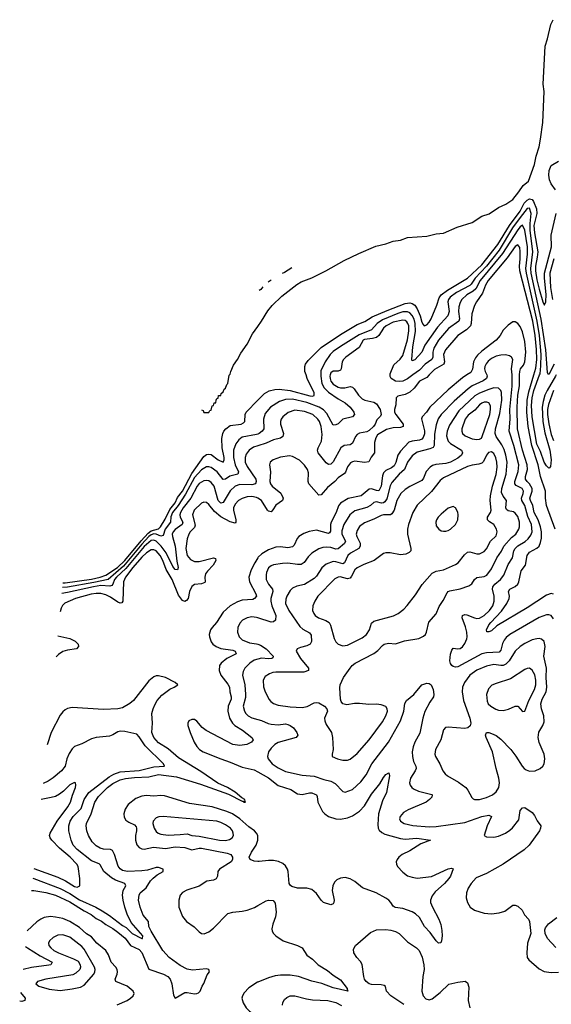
# Model space of a CAD drawing. Header units: inches. Extents: x 1603819 to 1745079, y 385938 to 533966.
# Tile 497 of 561: x 1618011 to 1622451, y 524739 to 532970. Entities that reach past the tile are written whole.
import ezdxf

# ---------------------------------------------------------------- set-up
doc = ezdxf.new("R2010")
doc.units = ezdxf.units.IN
doc.header["$MEASUREMENT"] = 0
for name, color, linetype in [('B6512', 7, 'Continuous'), ('B6513', 7, 'Continuous'), ('B6522', 7, 'Continuous'), ('B6523', 7, 'Continuous')]:
    doc.layers.add(name, color=color, linetype=linetype)

msp = doc.modelspace()

# ---------------------------------------------------------------- linework, layer by layer
at = {"layer": 'B6512', "color": 5}
for points, elevation in [([(1619529.7, 529708.1), (1619542, 529702), (1619550, 529686), (1619590, 529686), (1619598, 529702), (1619610, 529706), (1619618, 529742), (1619630, 529746), (1619634, 529766), (1619650, 529768), (1619651.6, 529788.4), (1619658, 529802), (1619670, 529806), (1619672.7, 529827.3), (1619690, 529828.7), (1619694.8, 529845.2), (1619710, 529858), (1619719.6, 529880.4), (1619730, 529888.7), (1619739.6, 529920.4), (1619750.4, 529930), (1619761, 529999), (1619762, 530000)], 280), ([(1618371.7, 528262.4), (1618390, 528262.1), (1618610, 528292.7), (1618684.1, 528310), (1618730, 528327.2), (1618827.5, 528390), (1618890, 528449.8), (1619025.9, 528614.1), (1619083.7, 528676.3), (1619110, 528696.8), (1619170, 528714.3), (1619186.1, 528730), (1619225.9, 528794.1), (1619264.8, 528875.2), (1619308.5, 528930), (1619330, 528974.6), (1619370.1, 529029.9), (1619450, 529176.4), (1619550, 529318.9), (1619570, 529334.4), (1619590, 529338.8), (1619610, 529335.8), (1619670, 529291.2), (1619710, 529271.1), (1619719.5, 529290), (1619719.4, 529310), (1619702.7, 529390), (1619698.1, 529470), (1619706.2, 529510), (1619717.1, 529530), (1619732.4, 529550), (1619770, 529576.2), (1619860.5, 529590), (1619880, 529600), (1619890.2, 529610), (1619892.8, 529670), (1619901.8, 529690), (1620000, 529789)], 320), ([(1620000, 529506.3), (1619990, 529502.2), (1619870, 529479.1), (1619840.9, 529459.1), (1619815.5, 529424.5), (1619798, 529370), (1619797.7, 529310), (1619809.3, 529250), (1619838.4, 529190), (1619832.1, 529170), (1619766.8, 529153.2), (1619730, 529128.3), (1619710, 529126), (1619661.6, 529190), (1619610, 529226.1), (1619590, 529232.5), (1619570, 529231.5), (1619530, 529205.9), (1619470, 529143.5), (1619396.1, 529003.9), (1619335.3, 528910), (1619286.6, 528850), (1619274.4, 528814.4), (1619271.3, 528770), (1619226.8, 528710), (1619210, 528658.5), (1619190, 528651.3), (1619150, 528669.4), (1619130, 528671), (1619110, 528663.8), (1619090, 528649.2), (1619030, 528585.5), (1618878.4, 528401.6), (1618750, 528290.9), (1618630, 528264.8), (1618410, 528226.5), (1618368.2, 528224.1)], 340), ([(1620000, 529407.8), (1619964.3, 529395.7), (1619927.4, 529372.6), (1619901.3, 529338.7), (1619893, 529310), (1619893.8, 529270), (1619910, 529235.5), (1619982.6, 529130), (1619986.2, 529110), (1619979.6, 529090), (1619950, 529082.1), (1619850, 529085.4), (1619810.2, 529070), (1619769.1, 529030.9), (1619710, 528934.2), (1619690, 528928.8), (1619669.5, 528950), (1619634.2, 529070), (1619610, 529102.4), (1619590, 529113.7), (1619570, 529117.4), (1619550, 529114.5), (1619510, 529092.7), (1619492.5, 529070), (1619440.5, 528970), (1619377, 528890), (1619353.1, 528850), (1619348, 528830), (1619350.5, 528810), (1619372.7, 528770), (1619368.4, 528750), (1619310, 528708.1), (1619293.8, 528690), (1619285.6, 528670), (1619286.1, 528650), (1619309, 528570), (1619322.7, 528442.7), (1619333.2, 528390), (1619330.1, 528369.9), (1619310, 528374.4), (1619290, 528399.4), (1619233.6, 528513.6), (1619192.9, 528570), (1619150, 528611.3), (1619130, 528619), (1619110, 528615.8), (1619050, 528565.2), (1618897.3, 528382.7), (1618818.4, 528310), (1618803.7, 528290), (1618789, 528251), (1618779.3, 528240.7), (1618764.6, 528235.4), (1618690, 528241.4), (1618626.4, 528230), (1618410, 528180.4), (1618363.5, 528173.5)], 360), ([(1620000, 528970.1), (1619990, 528976.5), (1619950, 528983.9), (1619910, 528980.2), (1619870, 528968.4), (1619838.6, 528950), (1619810, 528920.4), (1619797, 528890), (1619796.4, 528870), (1619816.6, 528790), (1619817.4, 528770), (1619810, 528762), (1619770, 528771.6), (1619690, 528813.8), (1619639.1, 528859.1), (1619590, 528917.3), (1619570, 528933.7), (1619550, 528936.4), (1619530, 528927.6), (1619469.4, 528870), (1619454, 528830), (1619476.1, 528743.9), (1619470, 528723.8), (1619435.4, 528690), (1619423, 528670), (1619409.6, 528630.4), (1619397.4, 528550), (1619410, 528492), (1619436.4, 528456.4), (1619470, 528440.7), (1619510, 528439.6), (1619630, 528471.8), (1619646.9, 528466.9), (1619650.2, 528450.2), (1619626.7, 528410), (1619578.9, 528361.1), (1619562.9, 528337.1), (1619556.3, 528310), (1619560.2, 528270), (1619556.1, 528263.9), (1619530, 528253), (1619471.4, 528248.6), (1619450, 528230.9), (1619430.2, 528190), (1619416.9, 528130), (1619404.9, 528115.1), (1619390, 528105.1), (1619370, 528115.1), (1619338.5, 528158.5), (1619284.7, 528290), (1619235.1, 528375.1), (1619206.2, 528450), (1619185.3, 528490), (1619150, 528530.4), (1619130, 528539), (1619110, 528537.6), (1619070, 528513.8), (1619030, 528476.2), (1618954.8, 528390), (1618894.7, 528310), (1618877.6, 528270), (1618872.6, 528110), (1618863.9, 528096.1), (1618850, 528091.4), (1618830, 528100.2), (1618770, 528143.8), (1618730, 528162.1), (1618690, 528172.4), (1618650, 528173.5), (1618607.2, 528167.2), (1618477.8, 528130), (1618388.7, 528091.3), (1618367.8, 528072.2), (1618357.5, 528050), (1618349.4, 528020.7)], 380), ([(1620000, 528470.2), (1619973.6, 528430), (1619943.8, 528370), (1619924.3, 528310), (1619930.9, 528270), (1619983.9, 528170), (1619987.9, 528150), (1619972.9, 528130), (1619957.1, 528122.9), (1619870, 528116.1), (1619830, 528102.4), (1619768, 528070), (1619710, 528016.8), (1619653.7, 527930), (1619617.4, 527890), (1619605.2, 527870), (1619593.7, 527830), (1619595.8, 527810), (1619608.8, 527770), (1619624.8, 527750), (1619653.2, 527730), (1619690, 527714.5), (1619790, 527699.5), (1619811.4, 527690), (1619819.5, 527670), (1619741.7, 527630), (1619693.8, 527590), (1619680.8, 527570), (1619675.8, 527530), (1619691.3, 527490), (1619750, 527416.5), (1619764.5, 527390), (1619766.4, 527350), (1619777.3, 527310), (1619777.8, 527290), (1619751.4, 527230), (1619750.1, 527190), (1619762.2, 527130), (1619788.6, 527090), (1619807.6, 527070), (1619870.5, 527030.5), (1619950.4, 526970), (1619962, 526950), (1619946.7, 526930), (1619906.8, 526910), (1619850, 526901.6), (1619790, 526910.6), (1619568, 527028), (1619533.9, 527053.9), (1619490, 527105.4), (1619470, 527118.5), (1619450, 527121.1), (1619423.8, 527110), (1619414.4, 527090), (1619415.3, 527070), (1619434.7, 527010), (1619468.8, 526930), (1619490, 526893.2), (1619512.8, 526870), (1619544.2, 526850), (1619690, 526790.1), (1619770, 526763), (1619870, 526720.9), (1619970, 526700.2), (1620000, 526682.8)], 420), ([(1620000, 527968.7), (1619990, 527971.9), (1619950, 527977.6), (1619910, 527970.8), (1619872, 527950), (1619850, 527924.7), (1619833.2, 527890), (1619830.2, 527850), (1619843.9, 527810), (1619870, 527785.4), (1619930, 527760.2), (1619990, 527753.1), (1620000, 527749.5)], 440), ([(1618330.9, 527820.4), (1618430, 527795.8), (1618475.4, 527775.4), (1618499, 527750), (1618502.6, 527730), (1618486.8, 527710), (1618410, 527699.9), (1618370, 527687), (1618336.3, 527663.7), (1618314.5, 527643.5)], 380), ([(1620000, 527624.2), (1619970, 527614.7), (1619932.6, 527590), (1619891.5, 527548.5), (1619878.3, 527521.7), (1619872.8, 527490), (1619891.7, 527410), (1619897.7, 527330), (1619896, 527304), (1619878.3, 527230), (1619887.3, 527190), (1619899.7, 527170), (1619920.2, 527150), (1619950, 527133.2), (1620000, 527119.2)], 440), ([(1618110.1, 525689.5), (1618112, 525690), (1618130, 525691), (1618230, 525674.6), (1618310, 525652.5), (1618430, 525595.6), (1618550, 525519.5), (1618609, 525489), (1618650, 525455.1), (1618693.7, 525433.7), (1618730, 525404.8), (1618790, 525371.7), (1618830, 525341.5), (1618890.6, 525290.6), (1618935.8, 525230), (1619010, 525196.7), (1619031, 525171), (1619090, 525031.4), (1619210.8, 524990.8), (1619247.4, 524970), (1619266.9, 524950), (1619281.8, 524910), (1619295.6, 524815.6), (1619310, 524789.5), (1619390, 524836.4), (1619410, 524838.2), (1619470, 524827.1), (1619491.2, 524828.8), (1619504.8, 524835.2), (1619518.4, 524850), (1619534, 524890), (1619550, 524913.2), (1619576, 524984), (1619595.5, 525010), (1619591, 525030), (1619570, 525034.6), (1619455.3, 525024.7), (1619410, 525031.7), (1619350, 525062.1), (1619260.1, 525130), (1619207.6, 525187.6), (1619108, 525350), (1619090.7, 525390), (1619086.2, 525430), (1619042.9, 525482.9), (1619018, 525550), (1619004.3, 525610), (1619007.6, 525650), (1619015.9, 525670), (1619066.7, 525713.3), (1619102.9, 525770), (1619125.8, 525794.2), (1619158.1, 525821.9), (1619208.9, 525850), (1619210.4, 525870), (1619170, 525882.8), (1619150, 525882.5), (1619078.8, 525861.2), (1619030, 525854.8), (1618910.2, 525850.2), (1618870, 525858), (1618850.2, 525870.2), (1618833.9, 525893.9), (1618802.7, 525990), (1618785.6, 526025.6), (1618770, 526034.2), (1618710, 526035.7), (1618683.3, 526043.3), (1618650, 526063.5), (1618617.6, 526097.6), (1618586.7, 526150), (1618571.4, 526190), (1618565.6, 526230), (1618568.1, 526250), (1618607.4, 526332.6), (1618639.6, 526430), (1618670, 526475.9), (1618745, 526550), (1618790, 526585.4), (1618850, 526615.6), (1618894.8, 526625.2), (1618970, 526634.4), (1619090, 526640.4), (1619170, 526659.6), (1619320.5, 526640.5), (1619520, 526580), (1619754.4, 526494.4), (1619870, 526436.2), (1619876.6, 526436.6), (1619884, 526430), (1619898, 526430), (1619893.4, 526433.4), (1619892.2, 526450), (1619864.9, 526464.9), (1619810, 526512.6), (1619747.9, 526550), (1619667.1, 526587.1), (1619524.9, 526684.9), (1619338.5, 526798.5), (1619250, 526874.4), (1619170, 526926.1), (1619130.1, 526970), (1619114.8, 527010), (1619120.5, 527090), (1619115.7, 527170), (1619124.9, 527210), (1619138.5, 527241.5), (1619160.1, 527279.9), (1619197.9, 527322.1), (1619265.7, 527374.3), (1619300.4, 527390), (1619330.5, 527410), (1619310.5, 527430), (1619230, 527471.8), (1619170, 527484.2), (1619150, 527484.9), (1619130, 527477), (1619090, 527442.3), (1618961.3, 527278.7), (1618930, 527253.1), (1618870, 527218.2), (1618830, 527208.5), (1618710, 527202.2), (1618450, 527219.5), (1618410, 527212.2), (1618390, 527201.6), (1618370, 527184.9), (1618350, 527157.3), (1618273.5, 527010), (1618240.4, 526907.7)], 380), ([(1618121, 525792.1), (1618130, 525790.4), (1618347.9, 525707.9), (1618430, 525663.9), (1618510, 525612.8), (1618647.2, 525550), (1618700.3, 525520.3), (1618761.8, 525481.8), (1618870, 525399), (1618900.9, 525380.9), (1618950, 525330.6), (1619030, 525288.7), (1619038, 525290), (1619039.6, 525310), (1618942.7, 525422.7), (1618910, 525493.1), (1618889.6, 525550), (1618874, 525610), (1618868.5, 525651.5), (1618875.3, 525690), (1618897.8, 525730), (1618889.2, 525749.2), (1618810, 525777.5), (1618776.8, 525796.8), (1618714.4, 525850), (1618684.1, 525904.1), (1618674.2, 525914.2), (1618610, 525937.2), (1618490, 526032), (1618458.9, 526070), (1618439.7, 526110), (1618422.5, 526190), (1618422.7, 526230), (1618433.1, 526270), (1618457.3, 526310), (1618524.5, 526375.5), (1618549.6, 526450), (1618588.1, 526510), (1618759.4, 526640.6), (1618797.8, 526662.2), (1618850, 526683.5), (1619010, 526694.6), (1619130, 526723.1), (1619219.1, 526730), (1619211.3, 526750), (1619059.2, 526899.2), (1619010, 526976.3), (1618990, 526996.3), (1618890, 527018.5), (1618850, 527022.3), (1618830, 527018), (1618788.5, 526991.5), (1618759.8, 526980.2), (1618650, 526968), (1618610, 526958.7), (1618530, 526917.7), (1618470, 526893.7), (1618450, 526874.9), (1618424.4, 526835.6), (1618404.5, 526790), (1618391.8, 526730), (1618359.7, 526690), (1618290, 526631.5), (1618250, 526605.2), (1618205.9, 526585.5)], 360), ([(1618129.8, 525873.9), (1618330, 525801.6), (1618392.3, 525772.3), (1618470, 525723.7), (1618490, 525718.3), (1618513.4, 525730), (1618512.7, 525790), (1618499.1, 525890), (1618486.9, 525910), (1618433.5, 525970), (1618344.8, 526044.8), (1618279.2, 526110), (1618265, 526130), (1618259.5, 526150), (1618266.1, 526170), (1618325.1, 526270), (1618412.6, 526390), (1618436.4, 526430), (1618451.5, 526488.5), (1618477.6, 526550), (1618480.5, 526570), (1618476, 526590), (1618470, 526593.4), (1618430, 526573.1), (1618378.2, 526521.8), (1618344.7, 526495.3), (1618310, 526477.5), (1618273.6, 526466.4), (1618191.7, 526452.1)], 340), ([(1620000, 525933), (1619970, 525936), (1619937, 525950), (1619927.8, 525970), (1619946.2, 526010), (1619985.5, 526070), (1619999.8, 526110), (1619999.8, 526150), (1619989.8, 526170), (1619970.9, 526190), (1619923.5, 526223.5), (1619848.5, 526290), (1619788.9, 526330), (1619741.5, 526350), (1619618.7, 526390), (1619430, 526417.6), (1619221.1, 526481.1), (1619190, 526484.5), (1619130, 526478.9), (1619070, 526483.7), (1619030, 526479.5), (1618981.3, 526458.7), (1618918.3, 526410), (1618892.2, 526370), (1618881.1, 526330), (1618883.4, 526303.4), (1618898.7, 526278.7), (1618921.8, 526261.8), (1618970, 526239.1), (1618982.6, 526222.6), (1618987.8, 526210), (1618987.4, 526190), (1618977, 526150), (1618977.3, 526110), (1618990, 526072.2), (1619010, 526049.2), (1619030, 526038.9), (1619050, 526035.8), (1619127.6, 526052.4), (1619230, 526041.6), (1619310, 526055), (1619390, 526048.6), (1619450, 526030.6), (1619510, 526044.2), (1619530, 526043.8), (1619743.7, 526003.7), (1619773.2, 525990), (1619787.7, 525970), (1619788.3, 525950), (1619776.5, 525930), (1619679.1, 525870), (1619667, 525850), (1619662.3, 525810), (1619652.6, 525787.4), (1619630, 525777.3), (1619573, 525767), (1619510, 525725.4), (1619405.7, 525694.3), (1619370, 525673.5), (1619350.3, 525650), (1619339.2, 525610), (1619339.2, 525550), (1619371.7, 525471.7), (1619405.3, 525430), (1619467.2, 525387.2), (1619510, 525344.2), (1619530, 525330.3), (1619552.1, 525327.9), (1619590, 525343.7), (1619630, 525374.9), (1619750, 525497.1), (1619790, 525509.4), (1619870, 525516.6), (1619910, 525525.1), (1619971.4, 525548.6), (1620000, 525564.4)], 420), ([(1618824.2, 524735.8), (1618908.3, 524771.7), (1618937.2, 524790), (1618957.7, 524810), (1618965.7, 524830), (1618958.3, 524850), (1618909.4, 524889.4), (1618813, 524930), (1618809.8, 524950), (1618823.9, 524990), (1618827, 525010), (1618823.9, 525030), (1618812.8, 525050), (1618775.2, 525090), (1618753.6, 525153.6), (1618729.8, 525190), (1618656.1, 525250), (1618610, 525303), (1618569.3, 525329.3), (1618510, 525380.9), (1618430, 525430.9), (1618370, 525455.2), (1618310, 525468.7), (1618267.7, 525472.3), (1618215.8, 525464.2), (1618188.4, 525451.6), (1618153, 525427), (1618074.2, 525354.4)], 420), ([(1618060.1, 525223), (1618076.1, 525210), (1618182.8, 525142.8), (1618281.5, 525090), (1618272.2, 525070), (1618254.6, 525065.4), (1618110, 525045.3), (1618039.5, 525029.8)], 420), ([(1620000, 524925.3), (1619996.2, 524923.8), (1619924.4, 524875.6), (1619885, 524835), (1619871.3, 524810), (1619867.5, 524790), (1619876.9, 524750), (1619902.2, 524710), (1619930, 524681.6), (1619950, 524667.8), (1620000, 524645.5)], 420), ([(1618018.8, 524836.6), (1618056.5, 524790), (1618053, 524770), (1618030, 524763.5), (1618011.2, 524765.9)], 420)]:
    msp.add_lwpolyline(points, dxfattribs=dict(at, elevation=elevation))
at = {"layer": 'B6512', "color": 5, "elevation": 440}
for points in [[(1619210, 526308.3), (1619174.1, 526305.9), (1619150, 526298), (1619124.9, 526270), (1619122.4, 526250), (1619132.8, 526210), (1619150, 526184.9), (1619168.7, 526170), (1619190, 526161.5), (1619250, 526152.9), (1619350, 526157.2), (1619410, 526164.9), (1619450, 526149.2), (1619510, 526145.7), (1619678.8, 526110), (1619730, 526107.5), (1619764.2, 526115.8), (1619786.3, 526130), (1619795.3, 526150), (1619795.1, 526170), (1619787.2, 526190), (1619771, 526210), (1619730, 526238.9), (1619690, 526259.8), (1619658, 526270)], [(1618370, 525319.8), (1618330, 525317.7), (1618290, 525298.7), (1618261.3, 525270), (1618252.2, 525250), (1618255.3, 525230), (1618270.3, 525210), (1618297, 525190), (1618335.3, 525170), (1618459.5, 525119.5), (1618498.5, 525098.5), (1618517.4, 525070), (1618518.9, 525050), (1618512.2, 525030), (1618481.1, 524998.9), (1618454.7, 524985.3), (1618230, 524948.7), (1618158.8, 524930), (1618144.9, 524910), (1618170.7, 524890), (1618255.9, 524864.1), (1618350, 524855), (1618450, 524867.2), (1618519.1, 524880.9), (1618550, 524899.1), (1618629.6, 524990), (1618638.7, 525010), (1618641.3, 525030), (1618636.9, 525050), (1618550, 525200.5), (1618530, 525222.7), (1618430, 525299.3)]]:
    msp.add_lwpolyline(points, close=True, dxfattribs=at)
at = {"layer": 'B6513', "color": 5, "elevation": 280}
msp.add_lwpolyline([(1619762, 530000), (1619770, 530008), (1619773.4, 530030), (1619798, 530082), (1619830, 530129.6), (1619857.2, 530182.8), (1619910, 530257.7), (1619956.4, 530343.6), (1620000, 530406.5)], dxfattribs=at)
at = {"layer": 'B6522', "color": 5}
for points, elevation in [([(1621911.6, 530000), (1621916.3, 529990), (1621910.2, 529970), (1621881.2, 529950), (1621790, 529908.4), (1621755.2, 529884.8), (1621638.4, 529781.6), (1621530.9, 529669.1), (1621507.1, 529632.9), (1621490, 529582.9), (1621474.4, 529505.6), (1621472.7, 529410), (1621465.5, 529394.5), (1621437.5, 529382.5), (1621330, 529355.5), (1621290, 529324.4), (1621250.1, 529270), (1621225.9, 529210), (1621180.4, 529170), (1621118.7, 529101.3), (1621105.6, 529074.4), (1621075.9, 528964.1), (1621061.2, 528938.8), (1621050, 528929.9), (1621031.3, 528928.7), (1620990, 528938.6), (1620970, 528934.4), (1620941.6, 528910), (1620910, 528893.1), (1620810, 528863.2), (1620767.2, 528830), (1620718.9, 528750), (1620701.7, 528698.3), (1620702.2, 528670), (1620732.2, 528610), (1620724.9, 528590), (1620670, 528546.8), (1620650, 528544.2), (1620610, 528556.5), (1620570, 528561.3), (1620542, 528558), (1620510, 528546.2), (1620450.7, 528509.2), (1620420.7, 528479.3), (1620387.8, 528432.2), (1620363.1, 528416.9), (1620330, 528414.4), (1620250, 528427.4), (1620204.5, 528424.5), (1620130, 528413.8), (1620110, 528405.8), (1620090, 528388.4), (1620072.5, 528350), (1620068.8, 528330), (1620070.8, 528290.8), (1620090, 528251.6), (1620122.2, 528210), (1620124.8, 528190), (1620109.5, 528130), (1620108.9, 528110), (1620117.2, 528070), (1620149.2, 527990), (1620148.7, 527951.3), (1620130, 527935.6), (1620110, 527933), (1620000, 527968.7)], 440), ([(1621745.6, 530000), (1621710, 529977.4), (1621590, 529876.3), (1621435.5, 529730), (1621408.6, 529690), (1621372.1, 529650), (1621367.3, 529632.7), (1621392.2, 529532.2), (1621391.7, 529508.3), (1621381.7, 529478.3), (1621370, 529463.8), (1621350, 529454.3), (1621290, 529447.8), (1621262.3, 529437.7), (1621190, 529364.1), (1621170.1, 529330), (1621153, 529267), (1621138.3, 529241.7), (1621116.6, 529223.4), (1621070, 529201.3), (1621050, 529182.3), (1621042.4, 529157.6), (1621030, 529069.7), (1621010, 529030.6), (1620990, 529032.9), (1620950, 529047.8), (1620930, 529044.5), (1620862.3, 528990), (1620753, 528967), (1620690.8, 528929.2), (1620674.1, 528905.9), (1620654, 528850), (1620611.7, 528770), (1620606.7, 528750), (1620605.9, 528694.1), (1620599, 528681), (1620590, 528675.2), (1620490, 528702.7), (1620428.2, 528691.7), (1620385.2, 528674.8), (1620342.8, 528650), (1620327.1, 528632.9), (1620303.9, 528576.1), (1620290, 528562.1), (1620250, 528554.3), (1620190, 528563), (1620150, 528559.9), (1620090, 528537.9), (1620033.9, 528506.1), (1620003.9, 528476.1), (1620000, 528470.2)], 420), ([(1621430.8, 530000), (1621410, 529978), (1621350, 529947.1), (1621306.6, 529890), (1621270, 529857.4), (1621230, 529837.4), (1621170, 529824.1), (1621156.5, 529810), (1621151.6, 529750), (1621140.5, 529710), (1621141, 529690), (1621151, 529670), (1621212.7, 529590), (1621213.6, 529570), (1621190, 529561.2), (1621130, 529557.1), (1621074.8, 529545.2), (1620999.9, 529500.1), (1620984.6, 529475.4), (1620974.3, 529434.2), (1620973.6, 529350), (1620946.2, 529313.8), (1620925.9, 529274.1), (1620891.5, 529268.5), (1620810, 529278.5), (1620790, 529274.9), (1620774.5, 529265.5), (1620747.8, 529232.2), (1620731.8, 529188.2), (1620722.8, 529177.2), (1620670, 529139.1), (1620642.8, 529110), (1620581.5, 529058.5), (1620530, 528999.3), (1620510, 528994.5), (1620427.1, 529090), (1620419, 529110), (1620421.8, 529181.8), (1620414.2, 529210), (1620390, 529246.3), (1620347.8, 529287.8), (1620290, 529318.5), (1620263.6, 529323.6), (1620190, 529314.2), (1620128.4, 529290), (1620103.7, 529270), (1620097.4, 529250), (1620105.2, 529190), (1620101.3, 529110), (1620105.7, 529090), (1620118.2, 529070), (1620191.1, 529011.1), (1620210.9, 528970), (1620204.9, 528950), (1620150, 528912.4), (1620126.1, 528873.9), (1620110, 528856.9), (1620090, 528860.9), (1620081.4, 528870), (1620030, 528950.6), (1620000, 528970.1)], 380), ([(1620605.3, 530000), (1620602.4, 529990), (1620603.3, 529970), (1620609.2, 529949.2), (1620630, 529923.8), (1620670, 529898.7), (1620690, 529892.9), (1620727.6, 529892.4), (1620770, 529903.6), (1620790, 529897.6), (1620804.7, 529884.7), (1620839.6, 529830), (1620870, 529801.3), (1620894.8, 529790), (1620970, 529771.9), (1620990, 529757.5), (1621022.8, 529710), (1621031.2, 529670), (1621024.5, 529655.5), (1620994.1, 529625.9), (1620979.4, 529590), (1620965.4, 529570), (1620930, 529535.7), (1620910, 529526), (1620850, 529513.6), (1620830, 529502.4), (1620815.5, 529484.5), (1620790, 529429.6), (1620779.6, 529420.4), (1620770, 529414.7), (1620720.7, 529410), (1620691.7, 529390), (1620630, 529273), (1620610, 529253), (1620590, 529251.2), (1620570, 529265.1), (1620504.4, 529350), (1620499.4, 529370), (1620503.2, 529390), (1620532.2, 529447.8), (1620538.2, 529501.8), (1620528.5, 529570), (1620514, 529610), (1620501.5, 529630), (1620458, 529670), (1620390, 529694.4), (1620310, 529705.3), (1620252.4, 529687.6), (1620207.8, 529650), (1620194.7, 529630), (1620188.3, 529610), (1620189.3, 529590), (1620214, 529510), (1620210, 529486.4), (1620188, 529472), (1620130, 529457.3), (1620068.8, 529431.2), (1620000, 529407.8)], 360), ([(1620525.3, 530000), (1620524.8, 529990), (1620533.7, 529930), (1620553.5, 529893.5), (1620590, 529856.8), (1620670, 529800.1), (1620730, 529767.6), (1620772.1, 529730), (1620802, 529690), (1620806, 529670), (1620789.3, 529650.7), (1620710, 529630.6), (1620670, 529590.9), (1620650, 529582), (1620630, 529579.7), (1620577.3, 529677.3), (1620548, 529708), (1620510.8, 529730.8), (1620410, 529770.8), (1620290, 529797.5), (1620230, 529795.6), (1620181.9, 529778.1), (1620106.8, 529730), (1620061.7, 529678.3), (1620047, 529630), (1620049.4, 529550.6), (1620036.5, 529530), (1620009.7, 529510.3), (1620000, 529506.3)], 340), ([(1620000, 529789), (1620055.3, 529844.7), (1620093.2, 529866.8), (1620140.8, 529879.2), (1620178, 529882), (1620270.3, 529870.3), (1620434, 529826), (1620456.4, 529823.6), (1620471.3, 529828.7), (1620469.5, 529850), (1620411.1, 529970), (1620402.3, 530000)], 320), ([(1621295.3, 530000), (1621250, 529967.5), (1621210, 529946.9), (1621184.2, 529944.2), (1621148.4, 529948.4), (1621113.1, 529970), (1621105.9, 529985.9), (1621105.6, 530000)], 360), ([(1622470, 527962.4), (1622450, 527989.8), (1622430, 527995.9), (1622410, 527994.8), (1622350, 527973.8), (1622103.2, 527830), (1622073.9, 527806.1), (1622055.9, 527784.1), (1622043.6, 527756.4), (1622030, 527699.7), (1622016, 527684), (1621910, 527676.7), (1621870, 527669.3), (1621670, 527560.3), (1621650, 527557.2), (1621630, 527562.3), (1621619.7, 527570), (1621607.7, 527587.7), (1621604.6, 527610), (1621610, 527666), (1621619.3, 527700.7), (1621630, 527715.3), (1621670, 527709.3), (1621690, 527713), (1621710, 527726.5), (1621730, 527754.9), (1621746.3, 527793.7), (1621749.1, 527810.9), (1621744.9, 527850), (1621734.2, 527894.2), (1621706, 527970), (1621709.6, 527990), (1621730, 527997.6), (1621744.4, 527995.6), (1621810, 527968.5), (1621830, 527964.1), (1621850, 527966.8), (1621890, 527990.2), (1621935, 528030), (1621962.3, 528070), (1621974.7, 528110), (1621974.5, 528150), (1621960.8, 528210), (1621961.7, 528230), (1621978.2, 528250), (1622026.1, 528290), (1622053, 528327), (1622090, 528416.9), (1622126.1, 528470), (1622136.6, 528530), (1622149.3, 528550), (1622170, 528570.7), (1622232.1, 528607.9), (1622258.1, 528630), (1622280.1, 528659.9), (1622289.9, 528690), (1622284.4, 528750), (1622256.1, 528816.1), (1622230, 528908.9), (1622205.4, 528950), (1622203, 528970), (1622216, 529010), (1622217.5, 529030), (1622207, 529050), (1622157.1, 529077.1), (1622145.2, 529090), (1622145.1, 529110), (1622174.4, 529194.4), (1622178.3, 529250), (1622138.4, 529410), (1622098.1, 529530), (1622107.6, 529632.4), (1622105.8, 529710), (1622125.2, 529905.2), (1622124.4, 529990), (1622123.3, 530000)], 440), ([(1622470, 528166.6), (1622450, 528171.9), (1622410, 528159.9), (1622250, 528052.2), (1621996.6, 527903.4), (1621950, 527862.4), (1621930, 527851.3), (1621912.3, 527852.3), (1621908.5, 527868.5), (1621929.4, 527910), (1621944.6, 527930), (1622034.4, 528025.6), (1622079.9, 528090), (1622099, 528130), (1622101.6, 528150), (1622093.6, 528190), (1622105.2, 528210), (1622150, 528233), (1622171.2, 528250), (1622180.4, 528270), (1622198, 528362), (1622235.2, 528410), (1622249.1, 528490), (1622270, 528518), (1622329.1, 528550.9), (1622348.4, 528570), (1622361.6, 528598.4), (1622370, 528634.8), (1622370, 528689.2), (1622361.8, 528730), (1622341.5, 528790), (1622308, 528850), (1622296.8, 528910), (1622276.3, 528950), (1622271.8, 528970), (1622292.1, 529027.9), (1622289.6, 529050), (1622270, 529088.8), (1622248.4, 529110), (1622235.8, 529130), (1622234.8, 529150), (1622251.7, 529210), (1622248.5, 529250), (1622211.4, 529370), (1622168, 529550), (1622165, 529730), (1622171.6, 529830), (1622184.5, 529910), (1622186.2, 530000)], 420), ([(1622482.2, 528710), (1622411.3, 528910), (1622402.6, 528970), (1622401.1, 529030), (1622359.2, 529150), (1622342.1, 529250), (1622289, 529410), (1622257.1, 529570), (1622246.3, 529690), (1622249.6, 529790), (1622261.9, 529858.1), (1622304.6, 530000)], 380), ([(1622490.2, 530000), (1622487.1, 529990), (1622416.1, 529870), (1622397.3, 529830), (1622381.9, 529778.1), (1622374.3, 529730), (1622380.9, 529610), (1622395.6, 529515.6), (1622439.3, 529370), (1622448.8, 529290), (1622443.8, 529236.2), (1622436.1, 529223.9), (1622430, 529222), (1622410, 529240.3), (1622390, 529272.4), (1622359.5, 529359.5), (1622330, 529420.8), (1622292, 529650), (1622285.8, 529745.8), (1622289.8, 529810), (1622304.2, 529870), (1622352.7, 530000)], 360), ([(1622468.4, 529870), (1622427.3, 529752.7), (1622419.5, 529710), (1622419.8, 529670), (1622429.8, 529590.2), (1622450, 529501.1), (1622470, 529452)], 380), ([(1620000, 527749.5), (1620021.6, 527741.6), (1620070.1, 527710.1), (1620127.2, 527650), (1620124.1, 527635.9), (1620116, 527630), (1620090, 527628), (1620030, 527633.6), (1620000, 527624.2)], 440), ([(1620000, 527119.2), (1620030, 527110.8), (1620085.7, 527085.7), (1620110, 527079.5), (1620170, 527074.4), (1620230, 527082.2), (1620250, 527077.4), (1620270.4, 527070), (1620296.4, 527050), (1620325.5, 527010), (1620334.4, 526990), (1620320.5, 526970), (1620170, 526927.7), (1620141.7, 526910), (1620110, 526879.7), (1620090, 526849.5), (1620080.2, 526810), (1620085.4, 526790), (1620118.8, 526750), (1620170, 526714.4), (1620230, 526686), (1620370, 526654.2), (1620470, 526645.3), (1620550, 526617.7), (1620610, 526604), (1620645, 526585), (1620710, 526518), (1620730, 526512.4), (1620790, 526535.3), (1620861.3, 526598.7), (1620903.3, 526656.7), (1620950.7, 526750), (1621090, 526930.2), (1621192.3, 527110), (1621218.6, 527190), (1621226.6, 527253.4), (1621240.4, 527279.6), (1621301.4, 527330), (1621370, 527408.7), (1621410, 527423), (1621430, 527422), (1621446.8, 527410), (1621465.5, 527370), (1621470, 527328), (1621466, 527310), (1621435.5, 527264.5), (1621394.6, 527185.4), (1621376.8, 527130), (1621353.7, 527006.3), (1621310, 526931.2), (1621296.6, 526890), (1621289.5, 526850), (1621290.2, 526810), (1621299.3, 526770), (1621318.8, 526730), (1621322.2, 526710), (1621314.4, 526690), (1621274.9, 526630), (1621267.8, 526590), (1621271.8, 526570), (1621285.3, 526550), (1621299.5, 526539.5), (1621341, 526521), (1621452.1, 526492.1), (1621455.5, 526490), (1621454, 526470), (1621434.6, 526450), (1621405.3, 526430), (1621255.6, 526364.4), (1621217.6, 526342.4), (1621188.8, 526310), (1621184.2, 526290), (1621190.3, 526270.3), (1621222, 526250), (1621293.9, 526233.9), (1621430, 526223.3), (1621490, 526224.4), (1621730, 526259.5), (1621870.2, 526310.2), (1621930, 526321.1), (1621950.4, 526310), (1621916.5, 526230), (1621891, 526150), (1621910, 526139.1), (1621970, 526135.3), (1622010, 526144.4), (1622067, 526170), (1622105.8, 526194.2), (1622126.8, 526213.2), (1622178.6, 526281.4), (1622190, 526358), (1622210, 526381), (1622230, 526384.7), (1622290, 526342), (1622310, 526317.3), (1622331.8, 526271.8), (1622362, 526230), (1622361.6, 526210), (1622352.4, 526190), (1622267.2, 526070), (1622223.1, 526030), (1622048.2, 525911.8), (1621910, 525833.1), (1621824.2, 525795.8), (1621781.5, 525750), (1621755.8, 525710), (1621742.8, 525670), (1621740.3, 525630), (1621750.3, 525590.3), (1621774, 525550), (1621810, 525526), (1621890, 525499.5), (1621950, 525496.4), (1622016.6, 525503.4), (1622061.6, 525518.4), (1622130, 525566.8), (1622150, 525567.3), (1622170, 525560.7), (1622206.6, 525526.6), (1622227.3, 525487.3), (1622260.7, 525450), (1622267.7, 525430), (1622280.7, 525330), (1622252.4, 525250), (1622247.2, 525170), (1622250.3, 525130), (1622262, 525110), (1622350, 525034.4), (1622390, 525013), (1622450, 525004), (1622510, 525008.4)], 440), ([(1620000, 526682.8), (1620090, 526630.9), (1620170, 526569.4), (1620274.5, 526534.5), (1620330, 526497.1), (1620370, 526491.6), (1620430, 526507), (1620450, 526505.8), (1620476.7, 526496.7), (1620489.3, 526489.3), (1620496, 526476), (1620502, 526430), (1620540.2, 526350), (1620559.6, 526330), (1620589.6, 526309.6), (1620650.1, 526290.1), (1620690, 526286.6), (1620750, 526298), (1620790, 526315.1), (1620850, 526353), (1620890, 526399.1), (1620950, 526496.9), (1621017.7, 526582.3), (1621050, 526634.4), (1621070, 526660.5), (1621093.4, 526673.4), (1621100.4, 526650), (1621073.7, 526510), (1621040.5, 526439.5), (1621008.6, 526331.4), (1621001.9, 526241.9), (1621005.9, 526210), (1621013.9, 526193.9), (1621034.7, 526174.7), (1621061.3, 526161.3), (1621190, 526124.1), (1621230, 526120.1), (1621327.8, 526127.8), (1621441, 526110), (1621360.9, 526079.1), (1621270, 526021.6), (1621206, 525990), (1621178.4, 525970), (1621163.8, 525950), (1621156.4, 525930), (1621157.6, 525910), (1621167, 525890), (1621210, 525843.1), (1621250, 525813.6), (1621290, 525800.7), (1621330, 525794.7), (1621450, 525807.7), (1621590, 525870.3), (1621615.9, 525875.9), (1621630.5, 525870.5), (1621608.4, 525810), (1621595.3, 525790), (1621559.5, 525750), (1621481.4, 525678.6), (1621455.6, 525644.4), (1621441.8, 525610), (1621442.9, 525590), (1621457.7, 525550), (1621512.8, 525450), (1621527.2, 525407.2), (1621537.1, 525357.1), (1621538.9, 525310), (1621534.6, 525270), (1621527.9, 525252.1), (1621510, 525249.7), (1621490, 525269.8), (1621438.7, 525338.7), (1621390.8, 525390), (1621350, 525463.5), (1621316.3, 525496.3), (1621290, 525511.3), (1621210, 525541), (1621146.9, 525546.9), (1621130, 525558.3), (1621111.5, 525590), (1621093.8, 525610), (1621070, 525626.5), (1620986.9, 525670), (1620873.6, 525713.6), (1620810, 525766.1), (1620770, 525788.3), (1620730, 525798), (1620690, 525794.2), (1620660, 525780), (1620639.8, 525760.2), (1620625.8, 525730), (1620621.7, 525690), (1620637.6, 525610), (1620635.3, 525590), (1620630, 525579.5), (1620610, 525571.2), (1620548.2, 525590), (1620528.5, 525608.5), (1620490, 525665.4), (1620450, 525697.7), (1620410, 525708.6), (1620330, 525710.9), (1620283.6, 525723.6), (1620272, 525732), (1620260.5, 525750), (1620252.9, 525850), (1620247.1, 525870), (1620230, 525897.6), (1620210, 525915.8), (1620172.4, 525932.4), (1620130, 525940.9), (1620090, 525941.4), (1620010, 525932), (1620000, 525933)], 420), ([(1620000, 525564.4), (1620070, 525602.8), (1620090.3, 525610.3), (1620127.5, 525607.5), (1620144.2, 525584.2), (1620153.6, 525510), (1620147.9, 525470), (1620126, 525410), (1620118, 525370), (1620119.5, 525350), (1620130.4, 525330), (1620150.4, 525310), (1620210.2, 525270.2), (1620331.9, 525231.9), (1620368.9, 525210), (1620408.9, 525150), (1620455.7, 525115.7), (1620504.9, 525070), (1620582.3, 525022.3), (1620630, 524982.3), (1620690, 524943.2), (1620747.2, 524870), (1620744.9, 524864.9), (1620750.4, 524850), (1620630, 524877.8), (1620533.4, 524913.4), (1620450, 524931.5), (1620338.7, 524970), (1620270, 524982.3), (1620190, 524982.7), (1620143.8, 524976.2), (1620090, 524961.5), (1620000, 524925.3)], 420), ([(1622490, 525214), (1622418.4, 525290), (1622398.4, 525330), (1622398, 525362), (1622403, 525377), (1622428.2, 525411.8), (1622495.8, 525464.2)], 440), ([(1621218, 524738), (1621110, 524810.5), (1621075.5, 524850), (1621067.3, 524887.3), (1621055.9, 524895.9), (1621030, 524902), (1620950, 524903.1), (1620930, 524910.4), (1620903.8, 524930), (1620890.4, 524950), (1620884.2, 524970), (1620871.3, 525071.3), (1620857.6, 525097.6), (1620826, 525130), (1620800.7, 525170), (1620798.8, 525201.2), (1620814.8, 525230), (1620940.2, 525339.8), (1620990, 525361.3), (1621070, 525365.1), (1621110, 525359.8), (1621150, 525348.2), (1621180.7, 525330), (1621250, 525262), (1621324.5, 525210), (1621347.5, 525187.5), (1621372.4, 525132.4), (1621386, 525070), (1621388.3, 525030), (1621378.9, 524970), (1621369.6, 524850), (1621382, 524810), (1621403.5, 524783.5), (1621430, 524777.6), (1621454.9, 524785.1), (1621522.9, 524837.1), (1621594, 524906), (1621670, 524925.1), (1621732.7, 524932.7), (1621750, 524918), (1621762.7, 524882.7), (1621756.2, 524770), (1621769.5, 524709.5)], 440), ([(1620206.9, 524733.1), (1620210, 524755.3), (1620222, 524778), (1620243.4, 524796.6), (1620270.3, 524809.7), (1620310, 524811), (1620405.7, 524785.7), (1620457.3, 524777.3), (1620584, 524770), (1620650, 524754.6), (1620699.1, 524730)], 440)]:
    msp.add_lwpolyline(points, dxfattribs=dict(at, elevation=elevation))
for points, elevation in [([(1621971.3, 529891.3), (1621930, 529879.4), (1621850, 529848.3), (1621813.1, 529826.9), (1621679.8, 529700.2), (1621599.4, 529580.6), (1621579.8, 529530), (1621576.6, 529490), (1621582.7, 529462.7), (1621590, 529447.2), (1621608, 529428), (1621699.6, 529370), (1621710.2, 529350), (1621701.8, 529330), (1621670, 529303.2), (1621610, 529271.1), (1621570, 529259.3), (1621487.1, 529252.9), (1621457.5, 529242.5), (1621438.3, 529230), (1621406.4, 529193.6), (1621383.7, 529136.3), (1621370, 529118.5), (1621270, 529068.9), (1621230, 529042.5), (1621195.4, 529010), (1621161.9, 528950), (1621137.5, 528870), (1621119.5, 528840.5), (1621108, 528832), (1621050, 528830.5), (1621030, 528825.7), (1620970, 528793.6), (1620890, 528763.2), (1620850, 528732), (1620830, 528700.5), (1620822.2, 528670), (1620826.3, 528650), (1620854.5, 528594.5), (1620855.7, 528570), (1620842.7, 528550), (1620774.5, 528510), (1620752.8, 528490), (1620724.1, 528430), (1620710, 528420.5), (1620650, 528438.8), (1620630, 528439.6), (1620570, 528417.3), (1620533.3, 528386.7), (1620490, 528319.2), (1620470, 528297.4), (1620390, 528248.9), (1620326.5, 528233.5), (1620290, 528218.9), (1620270, 528198), (1620242.2, 528150), (1620233.6, 528126.4), (1620231.8, 528090), (1620258.7, 528030), (1620350, 527897.8), (1620375.6, 527875.6), (1620430, 527844), (1620445.5, 527825.5), (1620448.2, 527771.8), (1620438, 527750), (1620410, 527734.8), (1620356.9, 527723.1), (1620328.1, 527711.9), (1620321.1, 527690), (1620355.6, 527630), (1620421.7, 527550), (1620422.4, 527530), (1620384.3, 527515.7), (1620150, 527516.7), (1620126.4, 527513.6), (1620097.6, 527502.4), (1620061.3, 527478.7), (1620045.2, 527450), (1620048.2, 527391.8), (1620058.1, 527358.1), (1620091, 527291), (1620107.6, 527270), (1620130, 527254.9), (1620170, 527240.2), (1620270, 527224.4), (1620370, 527219), (1620412, 527228), (1620470, 527259), (1620490, 527262.3), (1620510, 527258.9), (1620558, 527230), (1620577.1, 527210), (1620581.3, 527190), (1620557.8, 527130), (1620558.5, 527110), (1620570, 527079.3), (1620613.8, 527010), (1620622.8, 526970), (1620630.3, 526869.7), (1620620.7, 526830), (1620621, 526810), (1620664.7, 526790), (1620710, 526779.5), (1620750, 526780.3), (1620770, 526787.6), (1620830, 526834.6), (1620930, 526948.9), (1621040.6, 527099.4), (1621069.8, 527150), (1621081.6, 527190), (1621079.8, 527210), (1621068.9, 527228.9), (1621030, 527243.8), (1620990, 527247.7), (1620925.6, 527245.6), (1620850, 527254.7), (1620806.8, 527253.2), (1620743.3, 527243.3), (1620709.6, 527249.6), (1620697, 527270), (1620691.6, 527290), (1620683.8, 527383.8), (1620686.6, 527410), (1620714.3, 527470), (1620772.1, 527550), (1620787.4, 527570), (1620813, 527590), (1620970, 527671.6), (1621003, 527697), (1621040.4, 527739.6), (1621055.1, 527750), (1621090, 527757.3), (1621150, 527751.7), (1621223.5, 527776.5), (1621343.1, 527796.9), (1621384.4, 527815.6), (1621399.6, 527830), (1621408.2, 527850), (1621426.6, 527933.4), (1621490, 528004.4), (1621515.2, 528064.8), (1621546.7, 528113.3), (1621580, 528180), (1621589.9, 528190.1), (1621604.3, 528195.7), (1621688.3, 528211.7), (1621762, 528238), (1621786.5, 528253.5), (1621809.7, 528290), (1621830, 528308.2), (1621890, 528316.3), (1621912.7, 528327.3), (1621950, 528380.2), (1621996.2, 528470), (1622034.1, 528525.9), (1622053.8, 528570), (1622118.9, 528641.1), (1622155.8, 528670), (1622180.5, 528710), (1622185.4, 528730), (1622184.7, 528770), (1622170, 528816), (1622150, 528845.8), (1622136.2, 528856.2), (1622090, 528865.2), (1622076.4, 528876.4), (1622072.1, 528890), (1622077.1, 528950), (1622048, 528988), (1622036.2, 529016.2), (1622037.1, 529050), (1622074.9, 529170), (1622083.2, 529270), (1622072.4, 529330), (1622057.2, 529377.2), (1622037.2, 529417.2), (1621990, 529484.5), (1621982, 529510), (1621985.3, 529550), (1622021.9, 529678.1), (1622036.6, 529790), (1622033.7, 529853.7), (1622027.9, 529870), (1622009.9, 529889.9)], 460), ([(1621912.8, 529772.8), (1621890, 529771.6), (1621870, 529764.3), (1621850, 529749.8), (1621812.9, 529707.1), (1621756.1, 529663.9), (1621732.4, 529630), (1621704.8, 529550), (1621702.6, 529530), (1621709.1, 529510), (1621730.3, 529490), (1621790, 529467.4), (1621830, 529460.6), (1621850, 529462.2), (1621867.1, 529472.9), (1621874.7, 529485.3), (1621938.3, 529670), (1621944.3, 529710), (1621941.6, 529741.6), (1621930, 529766)], 480), ([(1621950, 529357.7), (1621927.3, 529352.7), (1621910, 529329.5), (1621884.4, 529275.6), (1621870, 529262.6), (1621846.1, 529253.9), (1621790, 529246.8), (1621750, 529236.1), (1621550, 529141.4), (1621523.3, 529116.7), (1621450, 529026.7), (1621329.2, 528910.8), (1621294.6, 528850), (1621259, 528750), (1621250.2, 528710), (1621250.2, 528670), (1621277.4, 528550), (1621276.4, 528530), (1621265.1, 528514.9), (1621237, 528503), (1621190, 528496.3), (1621106, 528514), (1621070, 528512.3), (1621050, 528506.6), (1620971, 528449), (1620884.1, 528415.9), (1620830, 528388.7), (1620809.1, 528370.9), (1620782.9, 528317.1), (1620770, 528301.7), (1620750, 528296.4), (1620688.7, 528311.3), (1620670, 528309.8), (1620643.2, 528296.8), (1620500.6, 528150), (1620475.2, 528110), (1620458.5, 528070), (1620457.8, 528030), (1620466.4, 528006.4), (1620478.9, 527990), (1620506.7, 527970), (1620567.3, 527947.3), (1620596, 527930), (1620607.5, 527907.5), (1620637.2, 527797.2), (1620650.2, 527770.2), (1620670, 527750.3), (1620710, 527735.5), (1620750, 527741.6), (1620870, 527801.7), (1620907.3, 527830), (1620931.7, 527868.3), (1620950, 527925.7), (1620970, 527943), (1621133.2, 527986.8), (1621172.7, 528007.3), (1621218.3, 528041.7), (1621248.3, 528071.7), (1621317.5, 528162.5), (1621371.4, 528248.6), (1621456.8, 528343.2), (1621490, 528359.6), (1621550, 528371.3), (1621650, 528415.2), (1621672.6, 528430), (1621724.7, 528495.3), (1621750, 528517.3), (1621770, 528521.8), (1621830, 528503.8), (1621850, 528505.2), (1621890, 528524), (1621910, 528545.7), (1621943.5, 528610), (1621990, 528656.4), (1621997.8, 528690), (1621993.5, 528710), (1621970.9, 528750), (1621933.4, 528773.4), (1621918.3, 528790), (1621917.9, 528810), (1621942.9, 528850), (1621948.8, 528870), (1621939.5, 528950), (1621942.7, 528990), (1621959.9, 529070), (1621989.3, 529169.2), (1621998.4, 529230), (1621995.8, 529270), (1621987.2, 529307.2), (1621970, 529343.5), (1621961.6, 529350)], 480), ([(1621630, 528900.9), (1621590, 528886), (1621530, 528836.1), (1621506, 528810), (1621492.8, 528790), (1621486.3, 528770), (1621490, 528738.4), (1621510.3, 528710), (1621530, 528698.2), (1621550, 528693.1), (1621570, 528693.9), (1621590, 528700.9), (1621610, 528712.1), (1621649.8, 528750), (1621670.8, 528790), (1621673.7, 528830), (1621670, 528854), (1621650, 528889.2)], 520), ([(1622350, 527796.8), (1622330, 527795.3), (1622290, 527784.8), (1622230, 527756), (1622190, 527730.6), (1622148, 527692), (1622098.9, 527610), (1622070, 527581.1), (1622050, 527572.2), (1622030, 527571), (1621970, 527579.1), (1621910, 527566.4), (1621830, 527532.3), (1621770, 527489.8), (1621725.5, 527430), (1621710.2, 527390), (1621705.5, 527350), (1621717.8, 527277.8), (1621771.3, 527130), (1621778.3, 527090), (1621773.7, 527066.3), (1621754, 527050), (1621730, 527045.3), (1621590, 527056.9), (1621566.9, 527053.1), (1621550, 527034), (1621527.9, 526950), (1621484.9, 526870), (1621477.8, 526830), (1621482.8, 526810), (1621518.5, 526750), (1621546, 526690), (1621564.9, 526664.9), (1621583.1, 526650), (1621676.2, 526596.2), (1621736.4, 526550), (1621754, 526530), (1621786.7, 526466.7), (1621797.5, 526457.5), (1621810.5, 526450.5), (1621850, 526452.2), (1621910, 526468), (1621960.5, 526490), (1621990, 526514.9), (1622012.4, 526550), (1622019.4, 526590), (1622013.8, 526630), (1621989.9, 526709.9), (1621960.7, 526850), (1621906, 526970), (1621902, 526990), (1621909.6, 527010.4), (1621930, 527010.4), (1621950, 527003.8), (1621990, 526985.3), (1622030, 526955.6), (1622113.4, 526870), (1622154.4, 526814.4), (1622206.5, 526730), (1622224.2, 526710), (1622240, 526700), (1622270, 526688.6), (1622315.1, 526690), (1622358.9, 526710), (1622379.8, 526730), (1622391.4, 526750), (1622396.5, 526790), (1622391.6, 526830), (1622348.3, 526928.3), (1622340.2, 526970), (1622347.3, 527012.7), (1622380.6, 527070), (1622390, 527100.7), (1622388.8, 527150), (1622368.4, 527210), (1622363.7, 527250), (1622375.6, 527290), (1622407, 527350), (1622413.6, 527390), (1622406.8, 527470), (1622410.3, 527550), (1622388.1, 527650), (1622400.7, 527730), (1622391.1, 527771.1), (1622370, 527792.3)], 460), ([(1622270, 527548), (1622250, 527546.9), (1622230, 527536.8), (1622110, 527460.3), (1621990, 527421.7), (1621954, 527406), (1621925.1, 527374.9), (1621910.3, 527330), (1621914.1, 527274.1), (1621923.7, 527250), (1621944.4, 527230), (1621986.5, 527206.5), (1622010, 527198), (1622050, 527195), (1622093.9, 527206.1), (1622150, 527231.7), (1622170, 527232.2), (1622210, 527187.7), (1622230, 527190.8), (1622261.9, 527278.1), (1622310, 527370.4), (1622320.2, 527410), (1622320.9, 527450), (1622313.4, 527493.4), (1622290, 527533)], 480)]:
    msp.add_lwpolyline(points, close=True, dxfattribs=dict(at, elevation=elevation))
at = {"layer": 'B6523', "color": 5}
for points, elevation in [([(1620000, 530406.5), (1620030, 530449.8), (1620082.6, 530537.4), (1620119.2, 530580.8), (1620201, 530659), (1620324.4, 530755.6), (1620361.8, 530778.2), (1620450, 530812.2), (1620567.6, 530870), (1620721.8, 530958.2), (1620843.3, 531016.7), (1620984.3, 531075.7), (1621070, 531096.8), (1621130, 531119.5), (1621190, 531126.1), (1621249.5, 531150.5), (1621410, 531161.4), (1621490, 531179.5), (1621550, 531185.7), (1621665.8, 531234.2), (1621790, 531274.5), (1621870, 531328.3), (1621932.9, 531347.1), (1622010, 531398.7), (1622072, 531428), (1622130, 531466.3), (1622180.1, 531530), (1622215.4, 531584.6), (1622259.4, 531620.6), (1622310, 531759.6), (1622323.3, 531830), (1622348.5, 531908.5), (1622361.9, 531970), (1622378.8, 532110), (1622391.2, 532370), (1622384.1, 532430), (1622400.1, 532750), (1622419.3, 532810), (1622447, 532930), (1622465.6, 532970)], 280), ([(1622486.7, 531546.7), (1622450, 531599), (1622436.3, 531630), (1622428.8, 531670), (1622432.1, 531710), (1622449.7, 531750), (1622510, 531787.9)], 320), ([(1620402.3, 530000), (1620393.5, 530030), (1620392.2, 530070), (1620399, 530090), (1620419.9, 530120.1), (1620530.2, 530230), (1620690, 530339.6), (1620830, 530421.5), (1620892.3, 530447.7), (1620955.4, 530484.6), (1621080.3, 530539.7), (1621230, 530597.4), (1621270, 530601.8), (1621290, 530597), (1621310, 530582.2), (1621331.8, 530551.8), (1621355.2, 530495.2), (1621370, 530441.7), (1621382, 530422), (1621390, 530411), (1621410, 530419.3), (1621430, 530442), (1621446.2, 530470), (1621495.3, 530584.7), (1621515.3, 530644.7), (1621531.1, 530668.9), (1621583.3, 530710), (1621750, 530809.9), (1621870, 530920.8), (1622003.5, 531090), (1622101.1, 531250), (1622189.9, 531370), (1622223.6, 531436.4), (1622250, 531462), (1622270, 531471.7), (1622290, 531466.2), (1622302.3, 531450), (1622326.7, 531390), (1622329.1, 531350), (1622305, 531250), (1622309.1, 531189.1), (1622337, 531030), (1622334, 530986), (1622318.4, 530910), (1622317.6, 530870), (1622330, 530794), (1622350, 530716), (1622381.1, 530610), (1622390, 530585.8), (1622393.1, 530586.9), (1622404.5, 530610), (1622407.9, 530672.1), (1622393, 530810), (1622393, 530850), (1622451.5, 531070), (1622450, 531170), (1622492.5, 531350)], 320), ([(1622474.9, 530090), (1622430, 530004.7), (1622425.4, 530005.4), (1622419.7, 530019.7), (1622403.8, 530210), (1622365.2, 530465.2), (1622281.8, 530850), (1622280, 530890), (1622297, 531030), (1622273.7, 531210), (1622273.1, 531266.9), (1622282.6, 531350), (1622270, 531395.8), (1622250, 531392.7), (1622190, 531315.2), (1622128, 531230), (1622015.8, 531044.2), (1621909.1, 530910.9), (1621814.3, 530810), (1621781.3, 530758.7), (1621770, 530747.7), (1621657.8, 530690), (1621605.7, 530650), (1621591.6, 530630), (1621586, 530610), (1621596.7, 530530), (1621586.9, 530493.1), (1621499.4, 530400.6), (1621395.7, 530250), (1621370.1, 530189.9), (1621310, 530125.8), (1621290, 530117), (1621286, 530130), (1621295.7, 530235.7), (1621315.6, 530364.4), (1621313.9, 530430), (1621305.4, 530465.4), (1621290, 530498.2), (1621270, 530520.1), (1621248.9, 530528.9), (1621210, 530526.8), (1621170, 530515.2), (1621039.9, 530460.1), (1620997.1, 530430), (1620950, 530376.2), (1620845.5, 530334.5), (1620690, 530238.5), (1620630, 530196.2), (1620603, 530170), (1620561.5, 530110), (1620526.7, 530033.3), (1620525.3, 530000)], 340), ([(1622352.7, 530000), (1622356.4, 530010), (1622364.7, 530075.3), (1622366.1, 530170), (1622351.7, 530330), (1622333, 530450), (1622242.9, 530850), (1622239.4, 530890), (1622252.7, 531010), (1622252, 531070), (1622230, 531209.8), (1622210, 531252.1), (1622190, 531237.9), (1622170, 531213.9), (1622044.1, 531015.9), (1621856.4, 530790), (1621819.5, 530720.5), (1621798.1, 530701.9), (1621745.7, 530670), (1621703.3, 530630), (1621690, 530607.1), (1621679.1, 530570), (1621676.4, 530530), (1621683.1, 530470), (1621678, 530450), (1621592.9, 530387.1), (1621510, 530290.5), (1621470, 530222.7), (1621462.2, 530190), (1621460.6, 530150), (1621452.8, 530130), (1621397, 530090), (1621350, 530039.2), (1621295.3, 530000)], 360), ([(1622304.6, 530000), (1622322.1, 530057.9), (1622329.8, 530130), (1622326.9, 530213.1), (1622316.1, 530330), (1622296.1, 530450), (1622187.7, 530870), (1622184.1, 530910), (1622192.1, 530972.1), (1622191.5, 531031.5), (1622186.9, 531066.9), (1622170, 531087.4), (1622150, 531072.9), (1622081.7, 530978.3), (1621923.3, 530790), (1621900.5, 530750), (1621874.8, 530685.2), (1621824.7, 530610), (1621810, 530579.5), (1621786.1, 530510), (1621782.1, 530430), (1621774.8, 530410), (1621742.6, 530377.4), (1621670, 530329.1), (1621566.8, 530210), (1621551.8, 530170), (1621558.7, 530110), (1621553, 530090), (1621474.1, 530045.9), (1621430.8, 530000)], 380), ([(1622470.8, 530970), (1622438, 530850), (1622444.2, 530730), (1622459.9, 530630)], 340), ([(1620283, 530894.5), (1620223.3, 530856.7), (1620203.3, 530847.1)], 280), ([(1620111.3, 530792.1), (1620086, 530775.3)], 280), ([(1620042.6, 530735.6), (1620026.1, 530713.9), (1620011, 530705.2)], 280), ([(1621105.6, 530000), (1621105.4, 530010), (1621134.5, 530085.5), (1621188.7, 530131.3), (1621210, 530163.2), (1621250, 530294.9), (1621260.8, 530370), (1621259.7, 530410), (1621253.4, 530430), (1621243.4, 530443.4), (1621230, 530454), (1621210, 530457.9), (1621130, 530440.3), (1621071.3, 530410), (1621049.2, 530390), (1621009.8, 530330.2), (1620990, 530313.8), (1620956.2, 530303.8), (1620890, 530296.4), (1620879.1, 530290), (1620845.3, 530230), (1620734.2, 530150), (1620714.7, 530130), (1620703.2, 530110), (1620695.3, 530050), (1620690, 530039.5), (1620670, 530031), (1620630, 530032.5), (1620610, 530016.8), (1620605.3, 530000)], 360), ([(1622186.2, 530000), (1622186.7, 530030), (1622192.9, 530050), (1622218.6, 530081.4), (1622231.1, 530108.9), (1622238.5, 530190), (1622230, 530280.5), (1622210, 530361.1), (1622190, 530404.4), (1622170, 530431.1), (1622150, 530444.4), (1622130, 530444), (1622090, 530416.9), (1622050, 530375.4), (1622023.2, 530330), (1621991.2, 530290), (1621870, 530198.9), (1621833.9, 530166.1), (1621816.6, 530143.4), (1621800.4, 530110), (1621792.3, 530047.7), (1621778.8, 530021.2), (1621745.6, 530000)], 420), ([(1622123.3, 530000), (1622117.8, 530050), (1622129.8, 530129.8), (1622118.7, 530150), (1622100.5, 530160.5), (1622067.8, 530167.8), (1622030, 530166.8), (1621990, 530156), (1621950, 530136.9), (1621923.8, 530116.2), (1621906.4, 530093.6), (1621895.8, 530070), (1621893.5, 530050), (1621897.5, 530030), (1621911.6, 530000)], 440)]:
    msp.add_lwpolyline(points, dxfattribs=dict(at, elevation=elevation))

doc.saveas('drawing.dxf')
